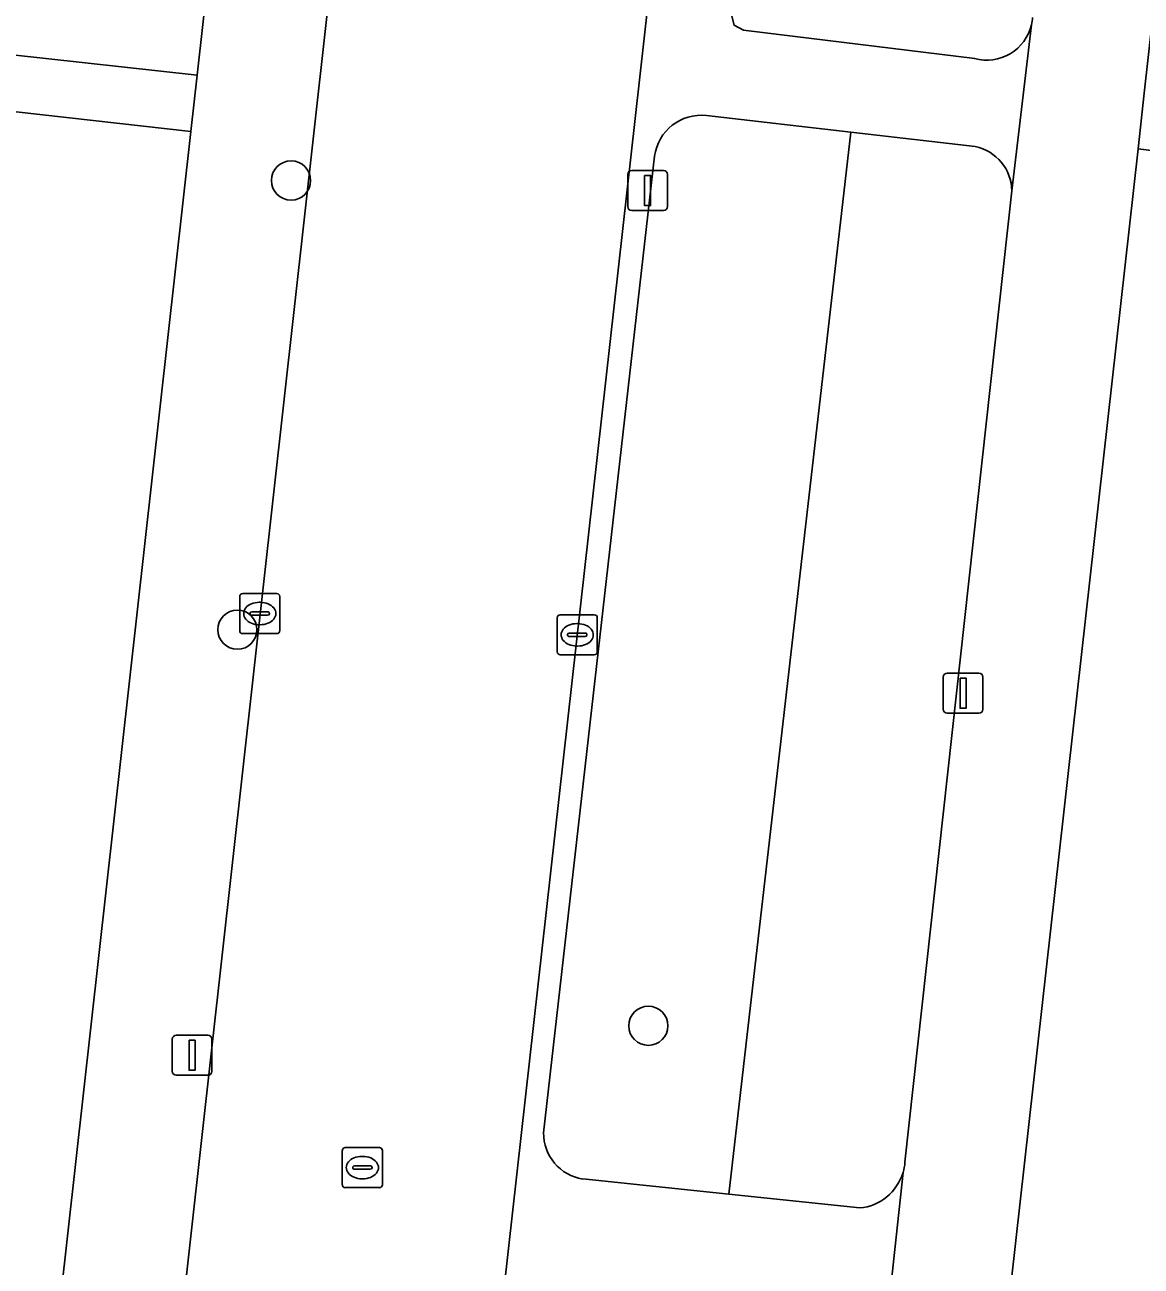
# Model space of a CAD drawing. Extents: x 161928 to 163071, y 386474 to 387428.
# Drawn here: x 162544.47 to 162572.32, y 387172.19 to 387203.15 of the extents above; entities that cross this region are included whole.
import ezdxf

# ---------------------------------------------------------------- set-up
doc = ezdxf.new("R2010")
doc.units = 0
for name, color, linetype in [('IMGEO_Boom', 7, 'Continuous'), ('IMGEO_Erf', 7, 'Continuous'), ('IMGEO_Groenvoorziening', 7, 'Continuous'), ('IMGEO_Kolk', 7, 'Continuous'), ('IMGEO_Lichtmast', 7, 'Continuous'), ('IMGEO_Rijbaan_lokaal_gesloten', 7, 'Continuous'), ('IMGEO_Rioolput', 7, 'Continuous'), ('IMGEO_Voetpad_open', 7, 'Continuous')]:
    doc.layers.add(name, color=color, linetype=linetype)

msp = doc.modelspace()

# ---------------------------------------------------------------- linework, layer by layer
at = {"layer": 'IMGEO_Boom'}
for centre in [(162551.114, 387199.269), (162549.775, 387188.065), (162560.028, 387178.187)]:
    msp.add_circle(centre, 0.489, dxfattribs=at)
at = {"layer": 'IMGEO_Erf'}
for points in [[(162544.087, 387202.415), (162548.769, 387201.892), (162551.206, 387223.693), (162551.212, 387223.962), (162551.193, 387224.23), (162551.151, 387224.495), (162551.086, 387224.756), (162550.997, 387225.009), (162550.886, 387225.254), (162550.753, 387225.488), (162550.6, 387225.709), (162550.429, 387225.916), (162550.239, 387226.106), (162550.033, 387226.279), (162549.812, 387226.432), (162549.579, 387226.565), (162549.335, 387226.677), (162549.081, 387226.767), (162548.821, 387226.833), (162548.556, 387226.876), (162548.541, 387226.878), (162500.702, 387232.254)], [(162540.754, 387130.2), (162548.612, 387200.491), (162543.661, 387201.045)], [(162573.579, 387167.522), (162574.286, 387173.752), (162573.746, 387173.819), (162573.761, 387173.94), (162573.775, 387174.055), (162574.313, 387173.989), (162575.023, 387180.24), (162575.722, 387186.399), (162575.157, 387186.469), (162575.181, 387186.662), (162575.198, 387186.802), (162575.76, 387186.733), (162576.467, 387192.959), (162577.17, 387199.153), (162576.578, 387199.225), (162576.614, 387199.521), (162572.245, 387200.058), (162563.738, 387124.163)]]:
    msp.add_lwpolyline(points, dxfattribs=at)
at = {"layer": 'IMGEO_Groenvoorziening'}
for points in [[(162562.951, 387224.416), (162561.16, 387208.579), (162562.643, 387208.356), (162562.1, 387203.401), (162562.168, 387203.142), (162562.405, 387203.019), (162568.169, 387202.31)], [(162558.393, 387174.365), (162562.037, 387173.987), (162565.081, 387200.472), (162561.478, 387200.888)], [(162568.182, 387200.114), (162565.081, 387200.472), (162562.037, 387173.987), (162565.3, 387173.642)], [(162560.183, 387199.873), (162557.415, 387175.52)], [(162566.43, 387174.784), (162569.096, 387199.01)]]:
    msp.add_lwpolyline(points, dxfattribs=at)
for centre, radius, start, end in [((162568.506, 387203.408), 1.111, 346.6026, 356.3658), ((162568.472, 387203.415), 1.145, 254.6458, 346.6976), ((162561.348, 387199.721), 1.175, 83.6354, 172.5422), ((162567.952, 387198.993), 1.145, 0.8581, 78.3845), ((162558.569, 387175.505), 1.154, 179.2764, 261.2363), ((162565.14, 387174.898), 1.295, 343.3904, 354.9382), ((162565.182, 387174.889), 1.253, 275.4238, 343.253)]:
    msp.add_arc(centre, radius, start, end, dxfattribs=at)
at = {"layer": 'IMGEO_Kolk'}
for p, q in [((162549.908, 387188.968), (162550.76, 387188.968)), ((162549.833, 387188.042), (162549.833, 387188.894)), ((162550.321, 387188.748), (162550.346, 387188.748)), ((162550.834, 387188.894), (162550.834, 387188.042)), ((162550.092, 387188.462), (162550.092, 387188.474)), ((162550.53, 387188.425), (162550.132, 387188.425)), ((162550.135, 387188.511), (162550.533, 387188.511)), ((162550.576, 387188.474), (162550.576, 387188.462)), ((162557.753, 387187.511), (162557.753, 387188.363)), ((162557.828, 387188.437), (162558.68, 387188.437)), ((162558.754, 387188.363), (162558.754, 387187.511)), ((162550.344, 387188.188), (162550.319, 387188.188)), ((162558.241, 387188.217), (162558.266, 387188.217)), ((162550.76, 387187.968), (162549.908, 387187.968)), ((162558.012, 387187.931), (162558.012, 387187.943)), ((162558.45, 387187.894), (162558.052, 387187.894)), ((162558.055, 387187.98), (162558.453, 387187.98)), ((162558.496, 387187.943), (162558.496, 387187.931)), ((162558.68, 387187.437), (162557.828, 387187.437)), ((162558.264, 387187.657), (162558.239, 387187.657))]:
    msp.add_line(p, q, dxfattribs=at)
for points in [[(162549.908, 387188.968), (162550.76, 387188.968)], [(162549.833, 387188.042), (162549.833, 387188.894)], [(162550.834, 387188.894), (162550.834, 387188.042)], [(162557.753, 387187.511), (162557.753, 387188.363)], [(162557.828, 387188.437), (162558.68, 387188.437)], [(162558.754, 387188.363), (162558.754, 387187.511)], [(162550.76, 387187.968), (162549.908, 387187.968)], [(162558.68, 387187.437), (162557.828, 387187.437)]]:
    msp.add_lwpolyline(points, dxfattribs=at)
for centre, radius, start, end in [((162549.91, 387188.892), 0.0765, 91.552, 178.448), ((162549.91, 387188.892), 0.0765, 91.552, 178.448), ((162550.758, 387188.892), 0.0765, 1.552, 88.448), ((162550.758, 387188.892), 0.0765, 1.552, 88.448), ((162550.132, 387188.471), 0.0403, 85.8775, 175.7526), ((162550.129, 387188.461), 0.0366, 178.938, 274.7102), ((162550.533, 387188.468), 0.043, 264.8664, 352.4533), ((162550.537, 387188.473), 0.0386, 1.7309, 96.639), ((162557.83, 387188.361), 0.0765, 91.552, 178.448), ((162557.83, 387188.361), 0.0765, 91.552, 178.448), ((162558.678, 387188.361), 0.0765, 1.552, 88.448), ((162558.678, 387188.361), 0.0765, 1.552, 88.448), ((162549.91, 387188.044), 0.0765, 181.552, 268.448), ((162549.91, 387188.044), 0.0765, 181.552, 268.448), ((162550.758, 387188.044), 0.0765, 271.552, 358.448), ((162550.758, 387188.044), 0.0765, 271.552, 358.448), ((162558.052, 387187.94), 0.0403, 85.8775, 175.7526), ((162558.049, 387187.93), 0.0366, 178.938, 274.7102), ((162558.453, 387187.937), 0.043, 264.8664, 352.4533), ((162558.457, 387187.942), 0.0386, 1.7309, 96.639), ((162557.83, 387187.513), 0.0765, 181.552, 268.448), ((162557.83, 387187.513), 0.0765, 181.552, 268.448), ((162558.678, 387187.513), 0.0765, 271.552, 358.448), ((162558.678, 387187.513), 0.0765, 271.552, 358.448)]:
    msp.add_arc(centre, radius, start, end, dxfattribs=at)
for centre, major_axis, ratio, start_param, end_param in [((162550.32, 387188.468), (-0.387, 0.002), 0.722429, 4.712389, 7.853982), ((162550.345, 387188.468), (-0.39, 0.002), 0.717154, 1.570796, 4.712389), ((162558.24, 387187.937), (-0.387, 0.002), 0.722429, 4.712389, 7.853982), ((162558.265, 387187.937), (-0.39, 0.002), 0.717154, 1.570796, 4.712389)]:
    msp.add_ellipse(centre, major_axis=major_axis, ratio=ratio, start_param=start_param, end_param=end_param, dxfattribs=at)
at = {"layer": 'IMGEO_Lichtmast'}
for p, q in [((162559.615, 387199.519), (162560.405, 387199.519)), ((162560.405, 387199.519), (162559.615, 387199.519)), ((162559.515, 387198.619), (162559.515, 387199.419)), ((162559.515, 387199.419), (162559.515, 387198.619)), ((162560.505, 387199.419), (162560.505, 387198.619)), ((162560.505, 387198.619), (162560.505, 387199.419)), ((162560.405, 387198.519), (162559.615, 387198.519)), ((162559.615, 387198.519), (162560.405, 387198.519)), ((162567.386, 387186.082), (162567.386, 387186.882)), ((162567.386, 387186.882), (162567.386, 387186.082)), ((162567.486, 387186.982), (162568.276, 387186.982)), ((162568.276, 387186.982), (162567.486, 387186.982)), ((162568.376, 387186.882), (162568.376, 387186.082)), ((162568.376, 387186.082), (162568.376, 387186.882)), ((162568.276, 387185.982), (162567.486, 387185.982)), ((162567.486, 387185.982), (162568.276, 387185.982)), ((162548.151, 387177.051), (162548.151, 387177.851)), ((162548.151, 387177.851), (162548.151, 387177.051)), ((162548.251, 387177.951), (162549.041, 387177.951)), ((162549.041, 387177.951), (162548.251, 387177.951)), ((162549.141, 387177.851), (162549.141, 387177.051)), ((162549.141, 387177.051), (162549.141, 387177.851)), ((162549.041, 387176.951), (162548.251, 387176.951)), ((162548.251, 387176.951), (162549.041, 387176.951))]:
    msp.add_line(p, q, dxfattribs=at)
for points in [[(162559.935, 387199.394), (162560.085, 387199.394), (162560.085, 387198.644), (162559.935, 387198.644), (162559.935, 387199.394)], [(162567.806, 387186.857), (162567.956, 387186.857), (162567.956, 387186.107), (162567.806, 387186.107), (162567.806, 387186.857)], [(162548.571, 387177.826), (162548.721, 387177.826), (162548.721, 387177.076), (162548.571, 387177.076), (162548.571, 387177.826)]]:
    msp.add_lwpolyline(points, dxfattribs=at)
for centre, start, end in [((162559.615, 387199.419), 90, 180), ((162559.615, 387199.419), 90, 180), ((162560.405, 387199.419), 0, 90), ((162560.405, 387199.419), 360, 90), ((162559.615, 387198.619), 180, 270), ((162559.615, 387198.619), 180, 270), ((162560.405, 387198.619), 270, 0), ((162560.405, 387198.619), 270, 0), ((162567.486, 387186.882), 90, 180), ((162567.486, 387186.882), 90, 180), ((162568.276, 387186.882), 0, 90), ((162568.276, 387186.882), 360, 90), ((162567.486, 387186.082), 180, 270), ((162567.486, 387186.082), 180, 270), ((162568.276, 387186.082), 270, 0), ((162568.276, 387186.082), 270, 0), ((162548.251, 387177.851), 90, 180), ((162548.251, 387177.851), 90, 180), ((162549.041, 387177.851), 0, 90), ((162549.041, 387177.851), 360, 90), ((162548.251, 387177.051), 180, 270), ((162548.251, 387177.051), 180, 270), ((162549.041, 387177.051), 270, 0), ((162549.041, 387177.051), 270, 0)]:
    msp.add_arc(centre, 0.1, start, end, dxfattribs=at)
at = {"layer": 'IMGEO_Rijbaan_lokaal_gesloten'}
for points in [[(162556.325, 387170.7), (162562.455, 387225.375), (162563.47, 387234.424), (162564.129, 387240.295), (162565.141, 387249.322), (162565.217, 387250), (162565.384, 387251.472), (162567.496, 387270.127), (162567.84, 387273.164), (162569.577, 387288.505), (162571.026, 387301.117), (162574.205, 387327.087), (162575.142, 387335.865), (162575.483, 387339.07), (162576.516, 387348.748), (162576.827, 387352.455), (162576.971, 387353.801), (162577.295, 387356.72), (162571.324, 387357.392)], [(162569.069, 387354.612), (162568.874, 387352.558), (162568.497, 387349.148), (162564.731, 387314.451), (162562.514, 387296.203), (162557.202, 387250), (162556.224, 387241.223), (162555.55, 387235.172), (162554.266, 387223.645), (162548.368, 387170.7), (162543.735, 387129.503), (162543.702, 387129.203), (162543.676, 387128.966), (162543.203, 387124.698), (162541.338, 387107.851), (162532.261, 387023.724)]]:
    msp.add_lwpolyline(points, dxfattribs=at)
at = {"layer": 'IMGEO_Rioolput'}
for p, q in [((162552.393, 387174.223), (162552.393, 387175.075)), ((162552.468, 387175.149), (162553.32, 387175.149)), ((162553.394, 387175.075), (162553.394, 387174.223)), ((162552.695, 387174.692), (162553.093, 387174.692)), ((162552.881, 387174.929), (162552.906, 387174.929)), ((162552.652, 387174.643), (162552.652, 387174.655)), ((162553.09, 387174.606), (162552.692, 387174.606)), ((162552.904, 387174.369), (162552.879, 387174.369)), ((162553.136, 387174.655), (162553.136, 387174.643)), ((162553.32, 387174.149), (162552.468, 387174.149))]:
    msp.add_line(p, q, dxfattribs=at)
for points in [[(162552.393, 387174.223), (162552.393, 387175.075)], [(162552.468, 387175.149), (162553.32, 387175.149)], [(162553.394, 387175.075), (162553.394, 387174.223)], [(162553.32, 387174.149), (162552.468, 387174.149)]]:
    msp.add_lwpolyline(points, dxfattribs=at)
for centre, radius, start, end in [((162552.47, 387175.073), 0.0765, 91.552, 178.448), ((162552.47, 387175.073), 0.0765, 91.552, 178.448), ((162553.318, 387175.073), 0.0765, 1.552, 88.448), ((162553.318, 387175.073), 0.0765, 1.552, 88.448), ((162552.692, 387174.652), 0.0403, 85.8775, 175.7526), ((162553.097, 387174.654), 0.0386, 1.7309, 96.639), ((162552.689, 387174.642), 0.0366, 178.938, 274.7102), ((162553.093, 387174.649), 0.043, 264.8664, 352.4533), ((162552.47, 387174.225), 0.0765, 181.552, 268.448), ((162552.47, 387174.225), 0.0765, 181.552, 268.448), ((162553.318, 387174.225), 0.0765, 271.552, 358.448), ((162553.318, 387174.225), 0.0765, 271.552, 358.448)]:
    msp.add_arc(centre, radius, start, end, dxfattribs=at)
for centre, major_axis, ratio, start_param, end_param in [((162552.88, 387174.649), (-0.387, 0.002), 0.722429, 4.712389, 7.853982), ((162552.905, 387174.649), (-0.39, 0.002), 0.717154, 1.570796, 4.712389)]:
    msp.add_ellipse(centre, major_axis=major_axis, ratio=ratio, start_param=start_param, end_param=end_param, dxfattribs=at)
at = {"layer": 'IMGEO_Voetpad_open'}
for points in [[(162564.081, 387225.203), (162562.455, 387225.375), (162556.325, 387170.7)], [(162568.169, 387202.31), (162562.405, 387203.019), (162562.168, 387203.142), (162562.1, 387203.401), (162562.643, 387208.356), (162561.16, 387208.579), (162562.951, 387224.416)], [(162572.245, 387200.058), (162572.401, 387201.446), (162574.695, 387221.916), (162574.718, 387222.097), (162574.756, 387222.273), (162574.81, 387222.445), (162574.879, 387222.611), (162574.963, 387222.771), (162575.06, 387222.922), (162575.171, 387223.064), (162575.294, 387223.196), (162575.428, 387223.316), (162575.572, 387223.423), (162575.726, 387223.518), (162575.887, 387223.598), (162576.055, 387223.663), (162576.228, 387223.714), (162576.404, 387223.748), (162576.583, 387223.767), (162576.763, 387223.769), (162570.381, 387224.509)], [(162569.587, 387203.151), (162569.096, 387199.01), (162566.43, 387174.784)], [(162569.096, 387199.01), (162569.587, 387203.151)], [(162543.661, 387201.045), (162548.612, 387200.491), (162548.769, 387201.892), (162544.087, 387202.415)], [(162572.401, 387201.446), (162572.245, 387200.058), (162576.614, 387199.521)], [(162561.478, 387200.888), (162565.081, 387200.472), (162568.182, 387200.114)], [(162557.415, 387175.52), (162560.183, 387199.873)], [(162563.738, 387124.163), (162572.245, 387200.058)], [(162566.381, 387174.528), (162565.934, 387170.381), (162563.827, 387151.65)], [(162565.828, 387170.701), (162565.934, 387170.381), (162566.381, 387174.528)], [(162565.3, 387173.642), (162562.037, 387173.987), (162558.393, 387174.365)]]:
    msp.add_lwpolyline(points, dxfattribs=at)
msp.add_lwpolyline([(162554.266, 387223.645), (162551.212, 387223.962), (162551.206, 387223.693), (162548.769, 387201.892), (162548.612, 387200.491), (162540.754, 387130.2), (162543.735, 387129.503), (162548.368, 387170.7)], close=True, dxfattribs=at)
for centre, radius, start, end in [((162568.506, 387203.408), 1.111, 346.6026, 356.3658), ((162568.472, 387203.415), 1.145, 254.6458, 346.6976), ((162561.348, 387199.721), 1.175, 83.6354, 172.5422), ((162567.952, 387198.993), 1.145, 0.8581, 78.3845), ((162558.569, 387175.505), 1.154, 179.2764, 261.2363), ((162565.14, 387174.898), 1.295, 343.3904, 354.9382), ((162565.182, 387174.889), 1.253, 275.4238, 343.253)]:
    msp.add_arc(centre, radius, start, end, dxfattribs=at)

doc.saveas('drawing.dxf')
